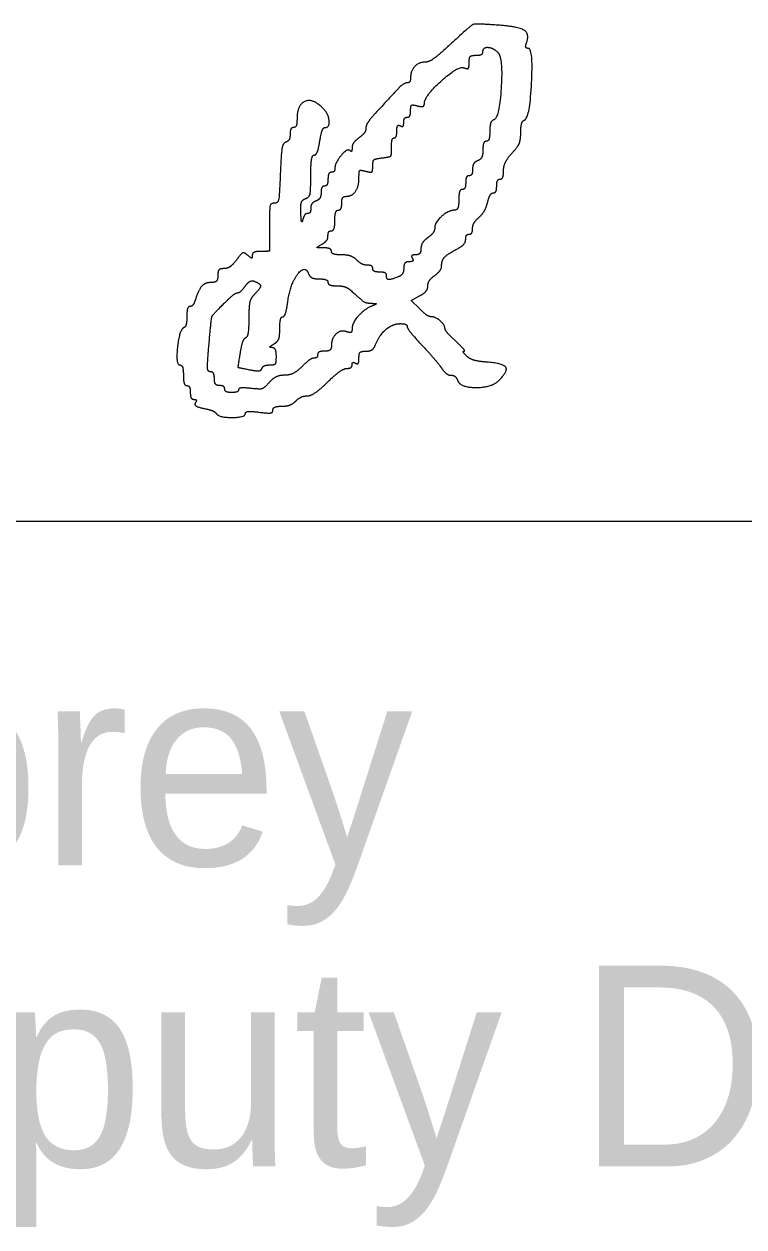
# Model space of a CAD drawing. Extents: x -3.3 to 34, y 0 to 56.8.
# Drawn here: x 25.724 to 26.226, y 8.434 to 9.273 of the extents above; entities that cross this region are included whole.
import ezdxf

# ---------------------------------------------------------------- set-up
doc = ezdxf.new("R2010")
doc.units = 0
doc.layers.add('SH_Data', color=7, linetype='Continuous')
doc.layers.add('SH_Major_Grid_Line', color=7, linetype='Continuous')

msp = doc.modelspace()

# ---------------------------------------------------------------- linework, layer by layer
at = {"layer": 'SH_Data'}
msp.add_line((24.52788, 8.92624), (28.02788, 8.92624), dxfattribs=at)
at = {"layer": 'SH_Major_Grid_Line'}
for p, q in [((25.87325, 9.01797), (25.87325, 9.01797)), ((25.85785, 9.00134), (25.85785, 9.00135))]:
    msp.add_line(p, q, dxfattribs=at)
msp.add_lwpolyline([(25.99934, 9.07455), (25.99364, 9.08025), (25.99945, 9.08336)], dxfattribs=at)
for points in [[(26.0519, 9.27243), (26.03903, 9.27325), (26.03601, 9.27264), (26.03124, 9.26825)], [(26.07396, 9.2596), (26.07654, 9.26632), (26.06778, 9.27142), (26.0519, 9.27243)], [(26.03124, 9.26825), (26.01437, 9.25272), (26.00637, 9.24646), (26.00341, 9.24646)], [(26.04365, 9.25365), (26.04365, 9.25691), (26.05037, 9.2567), (26.05397, 9.25333)], [(26.07265, 9.20612), (26.0763, 9.20734), (26.07886, 9.25606), (26.07528, 9.25606)], [(26.07528, 9.25606), (26.07381, 9.25606), (26.07322, 9.25765), (26.07396, 9.2596)], [(26.00341, 9.24646), (25.99897, 9.24646), (25.99325, 9.24048), (25.99325, 9.23583)], [(26.03041, 9.24254), (26.03296, 9.24156), (26.03405, 9.24266), (26.03405, 9.2462)], [(26.03405, 9.2462), (26.03405, 9.24965), (26.03557, 9.25125), (26.03885, 9.25125)], [(26.03885, 9.25125), (26.04149, 9.25125), (26.04365, 9.25233), (26.04365, 9.25365)], [(26.05397, 9.25333), (26.05769, 9.24986), (26.05514, 9.20748), (26.05113, 9.20615)], [(26.00285, 9.21761), (26.00285, 9.22272), (26.02644, 9.24406), (26.03041, 9.24254)], [(25.99093, 9.23206), (25.98882, 9.23206), (25.98231, 9.22577), (25.96745, 9.20938)], [(25.99325, 9.23583), (25.99325, 9.23375), (25.99221, 9.23206), (25.99093, 9.23206)], [(25.93223, 9.21423), (25.925, 9.22146), (25.91405, 9.21673), (25.91405, 9.20638)], [(25.93356, 9.20086), (25.93693, 9.20086), (25.93597, 9.21049), (25.93223, 9.21423)], [(25.99085, 9.20805), (25.99217, 9.20805), (25.99325, 9.21011), (25.99325, 9.21263)], [(25.99325, 9.21263), (25.99325, 9.21602), (25.99449, 9.21688), (25.99805, 9.21595)], [(25.99805, 9.21595), (26.00091, 9.2152), (26.00285, 9.21588), (26.00285, 9.21761)], [(25.91405, 9.20638), (25.91405, 9.20334), (25.91297, 9.20086), (25.91165, 9.20086)], [(25.96745, 9.20938), (25.96448, 9.20611), (25.96205, 9.20201), (25.96205, 9.20027)], [(25.98605, 9.20205), (25.98737, 9.20124), (25.98845, 9.20226), (25.98845, 9.20431)], [(25.98845, 9.20431), (25.98845, 9.20637), (25.98953, 9.20805), (25.99085, 9.20805)], [(26.05113, 9.20615), (26.04966, 9.20566), (26.04845, 9.2021), (26.04845, 9.19825)], [(26.07005, 9.19741), (26.07005, 9.20172), (26.07122, 9.20565), (26.07265, 9.20612)], [(25.90925, 9.19626), (25.90925, 9.19373), (25.90791, 9.19121), (25.90626, 9.19066)], [(25.91165, 9.20086), (25.91033, 9.20086), (25.90925, 9.19879), (25.90925, 9.19626)], [(25.92993, 9.19126), (25.93078, 9.19654), (25.93241, 9.20086), (25.93356, 9.20086)], [(25.96205, 9.20027), (25.96205, 9.19854), (25.95989, 9.19556), (25.95725, 9.19366)], [(25.98176, 9.19365), (25.9828, 9.19365), (25.98365, 9.19588), (25.98365, 9.1986)], [(25.98365, 9.1986), (25.98365, 9.20131), (25.98473, 9.20287), (25.98605, 9.20205)], [(26.04845, 9.19825), (26.04845, 9.1944), (26.04737, 9.19125), (26.04605, 9.19125)], [(26.06405, 9.18308), (26.06791, 9.18725), (26.07005, 9.19236), (26.07005, 9.19741)], [(25.90626, 9.19066), (25.90427, 9.19), (25.90298, 9.18269), (25.90242, 9.16886)], [(25.92603, 9.18166), (25.92733, 9.18166), (25.92909, 9.18598), (25.92993, 9.19126)], [(25.95725, 9.19366), (25.95461, 9.19175), (25.95245, 9.18864), (25.95245, 9.18673)], [(25.97996, 9.18705), (25.97991, 9.19068), (25.98072, 9.19365), (25.98176, 9.19365)], [(26.04605, 9.19125), (26.04473, 9.19125), (26.04365, 9.18852), (26.04365, 9.18518)], [(25.92365, 9.16718), (25.92365, 9.17514), (25.92472, 9.18166), (25.92603, 9.18166)], [(25.95094, 9.18478), (25.94917, 9.18654), (25.94045, 9.17615), (25.94045, 9.17228)], [(25.95245, 9.18673), (25.95245, 9.18482), (25.95177, 9.18394), (25.95094, 9.18478)], [(25.96685, 9.17402), (25.96685, 9.1776), (25.96865, 9.17914), (25.97345, 9.1797)], [(25.97345, 9.1797), (25.9789, 9.18032), (25.98004, 9.18161), (25.97996, 9.18705)], [(26.04365, 9.18518), (26.04365, 9.18184), (26.04203, 9.17848), (26.04005, 9.17772)], [(26.05805, 9.17073), (26.05805, 9.17397), (26.06075, 9.17952), (26.06405, 9.18308)], [(25.94045, 9.17228), (25.94045, 9.17084), (25.93937, 9.16966), (25.93805, 9.16966)], [(25.95725, 9.16566), (25.95725, 9.17043), (25.95821, 9.17136), (25.96205, 9.17035)], [(25.96205, 9.17035), (25.9657, 9.1694), (25.96685, 9.17028), (25.96685, 9.17402)], [(26.03645, 9.1718), (26.03645, 9.1693), (26.03537, 9.16725), (26.03405, 9.16725)], [(26.04005, 9.17772), (26.03807, 9.17696), (26.03645, 9.1743), (26.03645, 9.1718)], [(26.05565, 9.16486), (26.05697, 9.16486), (26.05805, 9.1675), (26.05805, 9.17073)], [(25.90242, 9.16886), (25.90177, 9.15305), (25.90076, 9.14806), (25.89821, 9.14806)], [(25.92005, 9.15132), (25.9227, 9.15234), (25.92365, 9.15653), (25.92365, 9.16718)], [(25.93565, 9.16486), (25.93565, 9.16222), (25.93457, 9.16006), (25.93325, 9.16006)], [(25.93805, 9.16966), (25.93673, 9.16966), (25.93565, 9.1675), (25.93565, 9.16486)], [(25.94783, 9.15285), (25.95235, 9.15285), (25.95725, 9.15952), (25.95725, 9.16566)], [(26.03165, 9.16245), (26.03165, 9.15981), (26.03057, 9.15765), (26.02925, 9.15765)], [(26.03405, 9.16725), (26.03273, 9.16725), (26.03165, 9.16509), (26.03165, 9.16245)], [(26.05325, 9.16006), (26.05325, 9.1627), (26.05433, 9.16486), (26.05565, 9.16486)], [(25.93085, 9.15551), (25.93085, 9.15301), (25.92923, 9.15035), (25.92725, 9.14959)], [(25.93325, 9.16006), (25.93193, 9.16006), (25.93085, 9.15801), (25.93085, 9.15551)], [(26.02925, 9.15765), (26.02793, 9.15765), (26.02685, 9.15441), (26.02685, 9.15045)], [(26.04692, 9.14866), (26.04781, 9.15229), (26.04961, 9.15526), (26.0509, 9.15526)], [(26.0509, 9.15526), (26.0522, 9.15526), (26.05325, 9.15742), (26.05325, 9.16006)], [(25.89821, 9.14806), (25.89566, 9.14806), (25.89485, 9.14404), (25.89485, 9.13126)], [(25.91673, 9.1412), (25.91655, 9.14695), (25.91769, 9.15042), (25.92005, 9.15132)], [(25.92725, 9.14959), (25.92527, 9.14883), (25.92365, 9.14655), (25.92365, 9.14453)], [(25.94285, 9.14325), (25.94417, 9.14325), (25.94525, 9.14541), (25.94525, 9.14805)], [(25.94525, 9.14805), (25.94525, 9.15069), (25.94641, 9.15285), (25.94783, 9.15285)], [(26.02685, 9.15045), (26.02685, 9.14634), (26.02557, 9.14322), (26.02385, 9.14317)], [(26.04087, 9.13818), (26.0433, 9.14031), (26.04602, 9.14503), (26.04692, 9.14866)], [(25.91811, 9.13666), (25.91751, 9.13435), (25.91689, 9.13639), (25.91673, 9.1412)], [(25.92143, 9.14086), (25.92021, 9.14086), (25.91871, 9.13897), (25.91811, 9.13666)], [(25.92365, 9.14453), (25.92365, 9.14251), (25.92265, 9.14086), (25.92143, 9.14086)], [(25.94045, 9.13605), (25.94045, 9.14001), (25.94153, 9.14325), (25.94285, 9.14325)], [(26.02385, 9.14317), (26.01946, 9.14306), (26.01005, 9.13462), (26.01005, 9.1308)], [(26.03645, 9.13038), (26.03645, 9.13253), (26.03844, 9.13604), (26.04087, 9.13818)], [(25.89485, 9.13126), (25.89485, 9.11494), (25.89468, 9.11446), (25.88885, 9.11446)], [(25.93565, 9.12537), (25.93565, 9.12729), (25.93673, 9.12885), (25.93805, 9.12885)], [(25.93805, 9.12885), (25.93937, 9.12885), (25.94045, 9.13209), (25.94045, 9.13605)], [(26.01005, 9.1308), (26.01005, 9.12899), (26.00789, 9.12596), (26.00525, 9.12405)], [(26.03405, 9.12646), (26.03537, 9.12646), (26.03645, 9.12822), (26.03645, 9.13038)], [(25.93145, 9.11945), (25.93376, 9.12079), (25.93565, 9.12346), (25.93565, 9.12537)], [(26.00525, 9.12405), (26.00261, 9.12215), (26.00045, 9.11867), (26.00045, 9.11632)], [(26.0263, 9.11656), (26.02925, 9.11814), (26.03165, 9.12101), (26.03165, 9.12294)], [(26.03165, 9.12294), (26.03165, 9.12487), (26.03273, 9.12646), (26.03405, 9.12646)], [(25.8796, 9.11177), (25.87707, 9.11387), (25.87533, 9.11312), (25.87183, 9.10846)], [(25.88885, 9.11446), (25.88555, 9.11446), (25.88285, 9.11324), (25.88285, 9.11176)], [(25.93265, 9.11693), (25.92783, 9.11699), (25.9277, 9.11726), (25.93145, 9.11945)], [(25.93805, 9.11445), (25.93805, 9.11577), (25.93562, 9.11689), (25.93265, 9.11693)], [(25.94508, 9.11205), (25.94122, 9.11205), (25.93805, 9.11313), (25.93805, 9.11445)], [(25.95571, 9.10845), (25.95373, 9.11043), (25.94895, 9.11205), (25.94508, 9.11205)], [(25.99671, 9.11205), (25.99465, 9.11205), (25.99364, 9.11097), (25.99445, 9.10965)], [(26.00045, 9.11632), (26.00045, 9.11398), (25.99877, 9.11205), (25.99671, 9.11205)], [(26.01485, 9.10436), (26.01485, 9.10823), (26.019, 9.11265), (26.0263, 9.11656)], [(25.87183, 9.10846), (25.86935, 9.10516), (25.86541, 9.10245), (25.86308, 9.10245)], [(25.88285, 9.11176), (25.88285, 9.10977), (25.882, 9.10978), (25.8796, 9.11177)], [(25.96308, 9.10485), (25.96101, 9.10485), (25.95769, 9.10647), (25.95571, 9.10845)], [(25.96685, 9.10245), (25.96685, 9.10377), (25.96516, 9.10485), (25.96308, 9.10485)], [(25.9922, 9.10725), (25.99013, 9.10725), (25.98845, 9.10523), (25.98845, 9.10271)], [(25.99445, 9.10965), (25.99527, 9.10833), (25.99425, 9.10725), (25.9922, 9.10725)], [(26.01005, 9.09766), (26.01269, 9.09956), (26.01485, 9.10258), (26.01485, 9.10436)], [(25.85885, 9.09765), (25.85885, 9.09489), (25.85725, 9.09285), (25.85508, 9.09285)], [(25.86308, 9.10245), (25.86045, 9.10245), (25.85885, 9.10064), (25.85885, 9.09765)], [(25.90769, 9.07973), (25.90934, 9.09174), (25.91965, 9.1053), (25.92216, 9.09875)], [(25.92216, 9.09875), (25.9229, 9.09683), (25.92624, 9.09525), (25.92958, 9.09525)], [(25.92958, 9.09525), (25.93292, 9.09525), (25.93565, 9.09417), (25.93565, 9.09285)], [(25.97165, 9.10005), (25.96901, 9.10005), (25.96685, 9.10113), (25.96685, 9.10245)], [(25.97645, 9.09765), (25.97645, 9.09897), (25.97429, 9.10005), (25.97165, 9.10005)], [(25.98466, 9.09671), (25.97917, 9.0946), (25.97645, 9.09492), (25.97645, 9.09765)], [(25.98845, 9.10271), (25.98845, 9.10021), (25.98675, 9.09751), (25.98466, 9.09671)], [(26.00525, 9.09033), (26.00525, 9.09246), (26.00741, 9.09575), (26.01005, 9.09766)], [(25.85508, 9.09285), (25.85032, 9.09285), (25.84558, 9.08817), (25.84341, 9.08134)], [(25.87265, 9.08565), (25.87372, 9.08565), (25.87608, 9.08772), (25.8779, 9.09024)], [(25.8779, 9.09024), (25.87971, 9.09276), (25.88265, 9.09426), (25.88443, 9.09358)], [(25.88443, 9.09358), (25.88865, 9.09196), (25.88852, 9.08857), (25.88405, 9.08411)], [(25.93565, 9.09285), (25.93565, 9.09153), (25.93843, 9.09045), (25.94183, 9.09045)], [(25.94183, 9.09045), (25.94522, 9.09045), (25.9495, 9.0891), (25.95134, 9.08745)], [(25.95134, 9.08745), (25.95973, 9.07993), (25.96213, 9.07844), (25.96615, 9.07827)], [(25.99945, 9.08336), (26.00264, 9.08507), (26.00525, 9.08821), (26.00525, 9.09033)], [(25.84341, 9.08134), (25.84249, 9.07843), (25.84072, 9.07605), (25.83949, 9.07605)], [(25.86256, 9.07752), (25.86704, 9.082), (25.87157, 9.08565), (25.87265, 9.08565)], [(25.88405, 9.08411), (25.88175, 9.08181), (25.88045, 9.07589), (25.88045, 9.06768)], [(25.90413, 9.06885), (25.90527, 9.06885), (25.90687, 9.07375), (25.90769, 9.07973)], [(25.96615, 9.07827), (25.96937, 9.07812), (25.96958, 9.07773), (25.96699, 9.07671)], [(25.83949, 9.07605), (25.83826, 9.07605), (25.83725, 9.0729), (25.83725, 9.06905)], [(25.85273, 9.04992), (25.85429, 9.06781), (25.85509, 9.07005), (25.86256, 9.07752)], [(25.96699, 9.07671), (25.96143, 9.07452), (25.95245, 9.06459), (25.95245, 9.06064)], [(26.00772, 9.06886), (26.00624, 9.06886), (26.00247, 9.07142), (25.99934, 9.07455)], [(25.83725, 9.06905), (25.83725, 9.0652), (25.83633, 9.06169), (25.83521, 9.06125)], [(25.88045, 9.06768), (25.88045, 9.06063), (25.87943, 9.05449), (25.87817, 9.05405)], [(25.90205, 9.06057), (25.90205, 9.06513), (25.90299, 9.06885), (25.90413, 9.06885)], [(25.96861, 9.04905), (25.97124, 9.05589), (25.98067, 9.06406), (25.98595, 9.06406)], [(25.98595, 9.06406), (25.98865, 9.06406), (25.99085, 9.06315), (25.99085, 9.06204)], [(25.99085, 9.06204), (25.99085, 9.06093), (25.99544, 9.05511), (26.00105, 9.0491)], [(26.01725, 9.06039), (26.01725, 9.06298), (26.01064, 9.06886), (26.00772, 9.06886)], [(25.83521, 9.06125), (25.83209, 9.06004), (25.82939, 9.03525), (25.83237, 9.03525)], [(25.87817, 9.05405), (25.87691, 9.05361), (25.87518, 9.04882), (25.87432, 9.0434)], [(25.89785, 9.04985), (25.90057, 9.05143), (25.90205, 9.05522), (25.90205, 9.06057)], [(25.94892, 9.05836), (25.94473, 9.05997), (25.93805, 9.05399), (25.93805, 9.04863)], [(25.95245, 9.06064), (25.95245, 9.05842), (25.95107, 9.05754), (25.94892, 9.05836)], [(26.02471, 9.05182), (26.02061, 9.05565), (26.01725, 9.05951), (26.01725, 9.06039)], [(25.85374, 9.03045), (25.85181, 9.03045), (25.85152, 9.03606), (25.85273, 9.04992)], [(25.89665, 9.04733), (25.89499, 9.04737), (25.89552, 9.04849), (25.89785, 9.04985)], [(25.89965, 9.04125), (25.89965, 9.04455), (25.8983, 9.04729), (25.89665, 9.04733)], [(25.93325, 9.04485), (25.93061, 9.04485), (25.92845, 9.04377), (25.92845, 9.04245)], [(25.93805, 9.04863), (25.93805, 9.04645), (25.93602, 9.04485), (25.93325, 9.04485)], [(25.95725, 9.03992), (25.95725, 9.04328), (25.95881, 9.04486), (25.96213, 9.04486)], [(25.96213, 9.04486), (25.96481, 9.04486), (25.96773, 9.04674), (25.96861, 9.04905)], [(26.00105, 9.0491), (26.00666, 9.0431), (26.01284, 9.0359), (26.01478, 9.03312)], [(26.03054, 9.04486), (26.03143, 9.04486), (26.02881, 9.04799), (26.02471, 9.05182)], [(26.03236, 9.04141), (26.03046, 9.04331), (26.02964, 9.04486), (26.03054, 9.04486)], [(25.87432, 9.0434), (25.87278, 9.03373), (25.8729, 9.03353), (25.88079, 9.03195)], [(25.89505, 9.03525), (25.89836, 9.03525), (25.89965, 9.03694), (25.89965, 9.04125)], [(25.92595, 9.04005), (25.92457, 9.04005), (25.92074, 9.03735), (25.91744, 9.03405)], [(25.92845, 9.04245), (25.92845, 9.04113), (25.92733, 9.04005), (25.92595, 9.04005)], [(25.95245, 9.0354), (25.95245, 9.0368), (25.95353, 9.03727), (25.95485, 9.03646)], [(25.95485, 9.03646), (25.95617, 9.03564), (25.95725, 9.0372), (25.95725, 9.03992)], [(26.04631, 9.03721), (26.04053, 9.03763), (26.03425, 9.03952), (26.03236, 9.04141)], [(26.0548, 9.02446), (26.06139, 9.03105), (26.05784, 9.03638), (26.04631, 9.03721)], [(25.83237, 9.03525), (25.83374, 9.03525), (25.83485, 9.03201), (25.83485, 9.02805)], [(25.83485, 9.02805), (25.83485, 9.02409), (25.83593, 9.02085), (25.83725, 9.02085)], [(25.85645, 9.02565), (25.85645, 9.02829), (25.85524, 9.03045), (25.85374, 9.03045)], [(25.88079, 9.03195), (25.88557, 9.03099), (25.88915, 9.03134), (25.88964, 9.0328)], [(25.88964, 9.0328), (25.89009, 9.03415), (25.89252, 9.03525), (25.89505, 9.03525)], [(25.90523, 9.02805), (25.90181, 9.02805), (25.89704, 9.02577), (25.89462, 9.02298)], [(25.91744, 9.03405), (25.91413, 9.03075), (25.90865, 9.02805), (25.90523, 9.02805)], [(25.93537, 9.02326), (25.94081, 9.02854), (25.94688, 9.03286), (25.94886, 9.03286)], [(25.94886, 9.03286), (25.95084, 9.03286), (25.95245, 9.034), (25.95245, 9.0354)], [(26.01478, 9.03312), (26.01673, 9.03033), (26.01973, 9.02806), (26.02146, 9.02806)], [(26.02146, 9.02806), (26.02319, 9.02806), (26.02523, 9.02644), (26.02599, 9.02446)], [(25.83725, 9.02085), (25.83857, 9.02085), (25.83965, 9.01869), (25.83965, 9.01605)], [(25.86005, 9.02085), (25.85805, 9.02085), (25.85645, 9.02299), (25.85645, 9.02565)], [(25.86365, 9.01845), (25.86365, 9.01977), (25.86203, 9.02085), (25.86005, 9.02085)], [(25.89462, 9.02298), (25.89127, 9.01913), (25.88819, 9.01815), (25.88174, 9.0189)], [(25.92114, 9.01366), (25.92352, 9.01366), (25.92993, 9.01798), (25.93537, 9.02326)], [(26.02599, 9.02446), (26.02788, 9.01952), (26.04986, 9.01952), (26.0548, 9.02446)], [(25.83965, 9.01605), (25.83965, 9.01341), (25.8408, 9.01125), (25.8422, 9.01125)], [(25.8422, 9.01125), (25.84359, 9.01125), (25.84406, 9.01016), (25.84324, 9.00883)], [(25.86845, 9.01605), (25.86581, 9.01605), (25.86365, 9.01713), (25.86365, 9.01845)], [(25.87325, 9.01797), (25.87325, 9.01692), (25.87109, 9.01605), (25.86845, 9.01605)], [(25.88174, 9.0189), (25.87707, 9.01945), (25.87325, 9.01903), (25.87325, 9.01797)], [(25.9132, 9.01006), (25.91518, 9.01204), (25.91875, 9.01366), (25.92114, 9.01366)], [(25.84324, 9.00883), (25.8424, 9.00748), (25.84502, 9.00574), (25.84915, 9.00492)], [(25.84915, 9.00492), (25.85322, 9.0041), (25.85714, 9.00249), (25.85785, 9.00134)], [(25.87805, 9.00143), (25.87805, 9.00262), (25.88237, 9.00302), (25.88765, 9.00231)], [(25.88765, 9.00231), (25.89396, 9.00147), (25.89725, 9.00196), (25.89725, 9.00374)], [(25.89725, 9.00374), (25.89725, 9.00523), (25.90003, 9.00646), (25.90343, 9.00646)], [(25.90343, 9.00646), (25.90682, 9.00646), (25.91122, 9.00808), (25.9132, 9.01006)], [(25.85785, 9.00135), (25.85956, 8.99857), (25.87805, 8.99865), (25.87805, 9.00143)]]:
    msp.add_open_spline(points, degree=2, dxfattribs=at)

# ---------------------------------------------------------------- texts
for s, p in [('Thomas D. Corey', (24.52788, 8.68624)), ('District       Deputy Director', (24.52788, 8.47624))]:
    msp.add_text(s, height=0.1399997, dxfattribs=at).set_placement(p)

doc.saveas('drawing.dxf')
